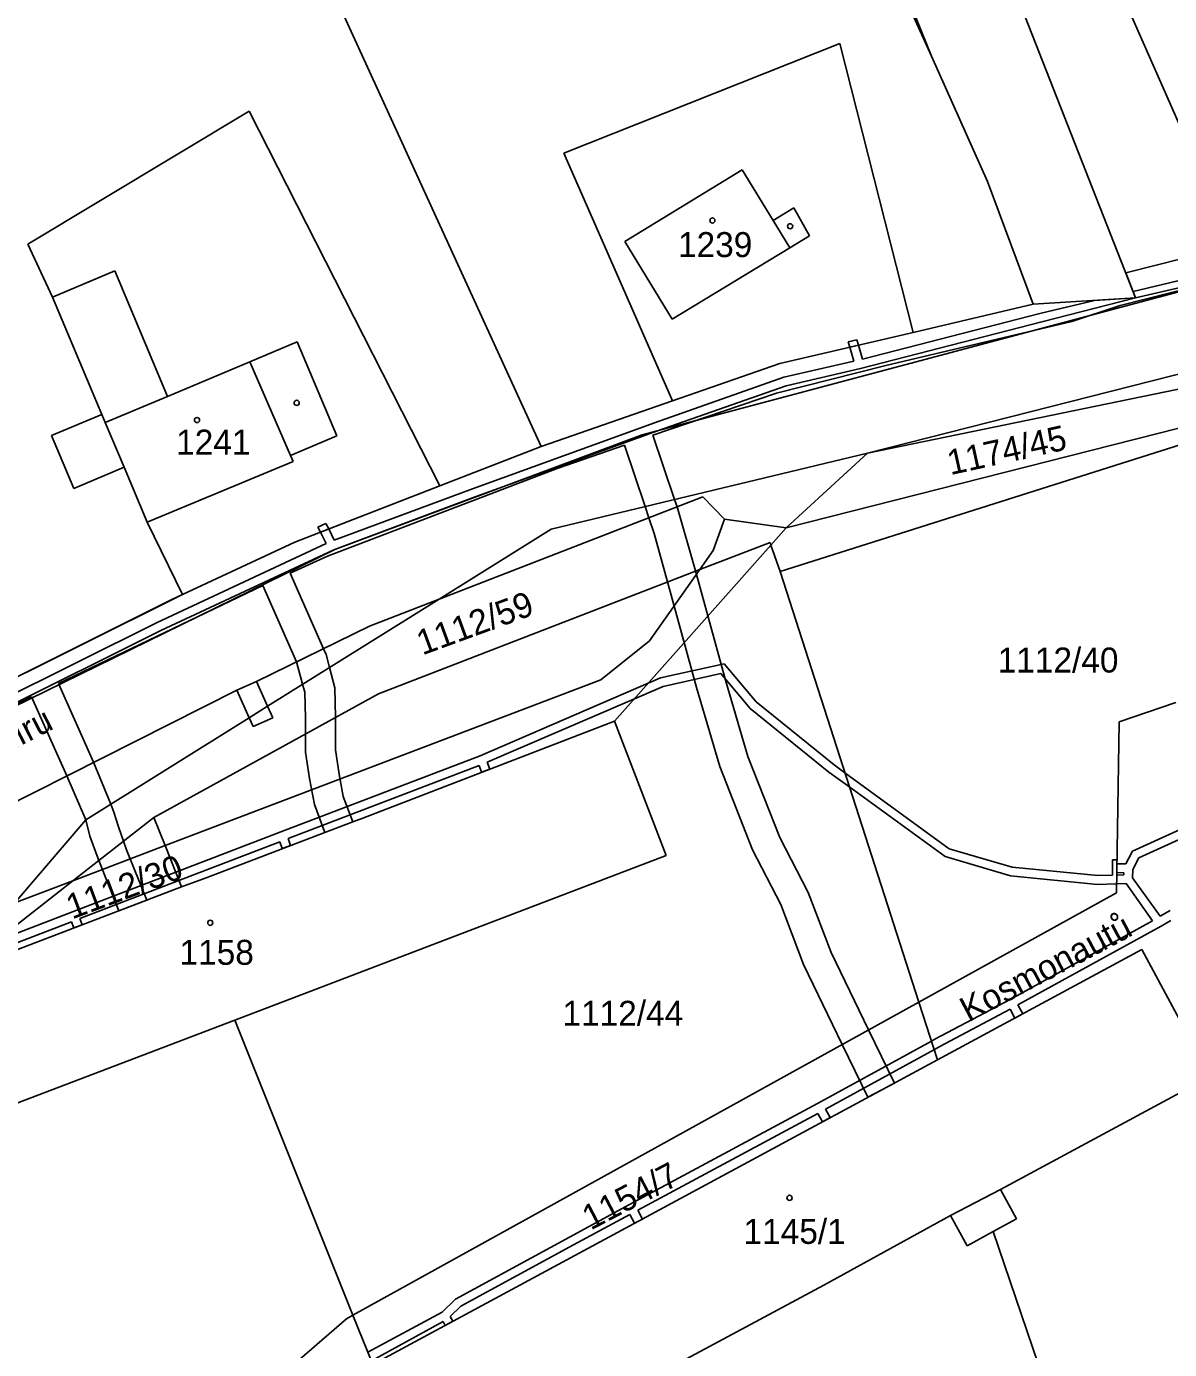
# Model space of a CAD drawing. Extents: x -785744 to -782822, y -1067550 to -1063910.
# Drawn here: x -784053 to -783975.3, y -1065784.8 to -1065694.7 of the extents above; entities that cross this region are included whole.
import ezdxf

# ---------------------------------------------------------------- set-up
doc = ezdxf.new("R2010")
doc.units = 0
for name, color, linetype in [('Hranice parcel', 7, 'Continuous'), ('Parcelní čísla', 7, 'Continuous'), ('Pop_ČP_popisy', 7, 'Continuous'), ('Vnitřní kresba', 7, 'Continuous'), ('Věcná břemena k části', 7, 'Continuous'), ('Značky budov', 7, 'Continuous')]:
    doc.layers.add(name, color=color, linetype=linetype)

msp = doc.modelspace()

# ---------------------------------------------------------------- linework, layer by layer
at = {"layer": 'Hranice parcel'}
for points in [[(-784005.49, -1065662.14), (-783991.48, -1065696.76)], [(-783986.93, -1065673.43), (-783973, -1065705.09)], [(-783992.41, -1065675.46), (-783977.59, -1065713.2)], [(-784039.68, -1065675.98), (-784018.02, -1065723.31)], [(-784016.49, -1065703.36), (-783997.71, -1065695.89)], [(-783997.71, -1065695.89), (-783992.73, -1065715.55)], [(-783991.48, -1065696.76), (-783987.67, -1065705.29)], [(-784052.96, -1065709.55), (-784037.89, -1065700.51)], [(-784037.89, -1065700.51), (-784024.91, -1065725.99)], [(-784016.49, -1065703.36), (-784009.1, -1065720.21)], [(-783987.67, -1065705.29), (-783984.55, -1065713.64)], [(-784052.96, -1065709.55), (-784051.27, -1065713.16)], [(-783977.59, -1065713.2), (-783967.17, -1065710.8)], [(-784051.27, -1065713.16), (-784047.91, -1065721.14)], [(-783992.73, -1065715.55), (-783984.55, -1065713.64)], [(-783984.55, -1065713.64), (-783977.59, -1065713.2)], [(-784001.8, -1065717.68), (-783992.73, -1065715.55)], [(-784009.1, -1065720.21), (-784001.8, -1065717.68)], [(-783995.82, -1065723.78), (-783970.93, -1065718.64)], [(-784018.02, -1065723.31), (-784009.1, -1065720.21)], [(-784051.33, -1065722.57), (-784047.91, -1065721.14)], [(-784001.77, -1065731.82), (-783969.9, -1065721.74)], [(-784001.35, -1065728.85), (-783970.17, -1065720.94)], [(-784051.33, -1065722.57), (-784049.81, -1065726.17)], [(-784024.91, -1065725.99), (-784018.02, -1065723.31)], [(-784017.34, -1065728.95), (-783995.82, -1065723.78)], [(-784049.81, -1065726.17), (-784046.4, -1065724.73)], [(-784046.4, -1065724.73), (-784044.83, -1065728.47)], [(-784034.79, -1065729.83), (-784024.91, -1065725.99)], [(-784024.96, -1065733.7), (-784007.02, -1065726.74)], [(-784007.02, -1065726.74), (-784005.56, -1065728.26)], [(-784044.83, -1065728.47), (-784042.43, -1065733.4)], [(-784024.96, -1065733.7), (-784017.34, -1065728.95)], [(-784005.56, -1065728.26), (-784001.35, -1065728.85)], [(-784042.43, -1065733.4), (-784034.79, -1065729.83)], [(-784007.23, -1065731.68), (-784002.46, -1065729.84)], [(-784002.46, -1065729.84), (-784002.4, -1065730.03)], [(-784002.4, -1065730.03), (-784001.77, -1065731.82)], [(-784029.09, -1065740.15), (-784007.23, -1065731.68)], [(-784001.77, -1065731.82), (-783992.33, -1065761.13)], [(-784043.16, -1065733.74), (-784042.43, -1065733.4)], [(-784056.65, -1065740.47), (-784043.16, -1065733.74)], [(-784036.64, -1065740.99), (-784024.96, -1065733.7)], [(-784029.71, -1065735.55), (-784024.96, -1065733.7)], [(-784037.39, -1065739.3), (-784029.71, -1065735.55)], [(-784038.73, -1065739.89), (-784037.39, -1065739.3)], [(-784063.9, -1065752.6), (-784038.73, -1065739.89)], [(-784044.38, -1065748.56), (-784029.09, -1065740.15)], [(-784037.9, -1065741.78), (-784036.64, -1065740.99)], [(-783978.71, -1065742.05), (-783974.84, -1065740.73)], [(-784049.01, -1065748.72), (-784037.9, -1065741.78)], [(-784030.17, -1065748.6), (-784013.05, -1065742)], [(-784013.05, -1065742), (-784009.52, -1065751.16)], [(-783978.89, -1065753.7), (-783978.71, -1065742.05)], [(-784053.84, -1065754.38), (-784049.01, -1065748.72)], [(-784049.88, -1065752.87), (-784044.38, -1065748.56)], [(-784044.38, -1065748.56), (-784043.61, -1065750.48)], [(-784030.84, -1065748.86), (-784030.17, -1065748.6)], [(-784040.82, -1065752.66), (-784032.75, -1065749.58)], [(-784032.75, -1065749.58), (-784030.84, -1065748.86)], [(-784043.61, -1065750.48), (-784042.49, -1065753.29)], [(-784038.86, -1065762.35), (-784009.52, -1065751.16)], [(-784057.94, -1065759.18), (-784049.88, -1065752.87)], [(-784042.49, -1065753.29), (-784057.94, -1065759.18)], [(-784042.49, -1065753.29), (-784040.82, -1065752.66)], [(-783992.33, -1065761.13), (-783978.89, -1065753.7)], [(-783991.06, -1065765.05), (-783977.16, -1065757.55)], [(-783977.16, -1065757.55), (-783972.51, -1065766.2)], [(-784030.83, -1065782.42), (-783992.33, -1065761.13)], [(-783992.33, -1065761.13), (-783991.06, -1065765.05)], [(-784065.26, -1065772.41), (-784038.86, -1065762.35)], [(-784038.86, -1065762.35), (-784030.83, -1065782.42)], [(-784029.48, -1065785.78), (-783991.06, -1065765.05)], [(-783986.77, -1065773.89), (-783972.51, -1065766.2)], [(-783986.77, -1065773.89), (-783985.69, -1065775.87)], [(-783998.8, -1065780.38), (-783990.17, -1065775.66)], [(-783990.17, -1065775.66), (-783989.05, -1065777.71)], [(-783987.28, -1065776.74), (-783985.69, -1065775.87)], [(-783989.05, -1065777.71), (-783987.28, -1065776.74)], [(-783987.28, -1065776.74), (-783978.47, -1065802.62)], [(-784024.97, -1065794.44), (-783998.8, -1065780.38)], [(-784038.16, -1065788.64), (-784031.28, -1065782.67)], [(-784031.28, -1065782.67), (-784030.83, -1065782.42)], [(-784030.83, -1065782.42), (-784029.48, -1065785.78)]]:
    msp.add_lwpolyline(points, dxfattribs=at)
at = {"layer": 'Vnitřní kresba'}
for points in [[(-784006.86, -1065662.76), (-783991.48, -1065696.76)], [(-784012.34, -1065709.36), (-784004.36, -1065704.49)], [(-784004.36, -1065704.49), (-784002.25, -1065707.94)], [(-784002.25, -1065707.94), (-784000.84, -1065707.08)], [(-784000.84, -1065707.08), (-783999.77, -1065708.99)], [(-784002.25, -1065707.94), (-784001.11, -1065709.81)], [(-784001.11, -1065709.81), (-783999.77, -1065708.99)], [(-784012.34, -1065709.36), (-784009.11, -1065714.66)], [(-784009.11, -1065714.66), (-784001.11, -1065709.81)], [(-784011.15, -1065722.52), (-783967.17, -1065710.8)], [(-784051.27, -1065713.16), (-784047.02, -1065711.37)], [(-784047.02, -1065711.37), (-784043.45, -1065719.91)], [(-784037.84, -1065717.55), (-784034.62, -1065716.2)], [(-784034.62, -1065716.2), (-784031.92, -1065722.6)], [(-784043.45, -1065719.91), (-784037.84, -1065717.55)], [(-784037.84, -1065717.55), (-784035.09, -1065723.92)], [(-783995.82, -1065723.78), (-783972.36, -1065717.81)], [(-784047.68, -1065721.69), (-784043.45, -1065719.91)], [(-784047.91, -1065721.14), (-784047.68, -1065721.69)], [(-784047.68, -1065721.69), (-784046.4, -1065724.73)], [(-784035.09, -1065723.92), (-784031.92, -1065722.6)], [(-784032.06, -1065730.33), (-784011.15, -1065722.52)], [(-784044.83, -1065728.47), (-784034.91, -1065724.33)], [(-784035.09, -1065723.92), (-784034.91, -1065724.33)], [(-784001.35, -1065728.85), (-783995.82, -1065723.78)], [(-784006.32, -1065730.39), (-784005.56, -1065728.26)], [(-784002.4, -1065730.03), (-784001.35, -1065728.85)], [(-784065.58, -1065746.76), (-784032.06, -1065730.33)], [(-784013.05, -1065742), (-784002.4, -1065730.03)], [(-784007.23, -1065731.68), (-784006.32, -1065730.39)], [(-784010.65, -1065736.55), (-784007.23, -1065731.68)], [(-784013.97, -1065739.19), (-784010.65, -1065736.55)], [(-784043.61, -1065750.48), (-784013.97, -1065739.19)], [(-784037.39, -1065739.3), (-784036.64, -1065740.99)], [(-784038.73, -1065739.89), (-784037.9, -1065741.78)], [(-784036.64, -1065740.99), (-784036.29, -1065741.79)], [(-784037.9, -1065741.78), (-784037.63, -1065742.38)], [(-784037.63, -1065742.38), (-784036.29, -1065741.79)], [(-784049.88, -1065752.87), (-784043.61, -1065750.48)], [(-784053.84, -1065754.38), (-784049.88, -1065752.87)], [(-783990.17, -1065775.66), (-783986.77, -1065773.89)]]:
    msp.add_lwpolyline(points, dxfattribs=at)
at = {"layer": 'Věcná břemena k části'}
for points in [[(-783970.37, -1065709.51), (-783978.25, -1065711.51)], [(-783969.68, -1065710.85), (-783977.76, -1065712.76)], [(-783978.63, -1065713.73), (-783969.95, -1065711.53)], [(-783978.25, -1065711.51), (-783977.59, -1065713.2)], [(-783977.59, -1065713.2), (-783969.55, -1065711.35)], [(-783977.76, -1065712.76), (-783977.59, -1065713.2), (-783980.38, -1065713.38)], [(-783984.55, -1065713.64), (-783992.73, -1065715.55)], [(-783977.59, -1065713.2), (-783984.55, -1065713.64)], [(-783980.38, -1065713.38), (-783984.11, -1065714.26)], [(-783983.97, -1065714.84), (-783977.59, -1065713.2)], [(-783984.11, -1065714.26), (-783996.17, -1065717.37)], [(-783981.93, -1065714.82), (-783978.63, -1065713.73)], [(-783996.31, -1065718.02), (-783983.97, -1065714.84)], [(-783994.58, -1065717.8), (-783981.93, -1065714.82)], [(-783992.73, -1065715.55), (-784001.8, -1065717.68)], [(-783996.55, -1065716.05), (-783997.14, -1065716.2)], [(-783997.14, -1065716.2), (-783997.03, -1065716.56)], [(-783996.45, -1065716.42), (-783996.55, -1065716.05)], [(-783997.03, -1065716.56), (-783996.45, -1065716.42)], [(-783996.45, -1065716.42), (-783997.03, -1065716.56)], [(-783997.03, -1065716.56), (-783996.76, -1065717.51)], [(-783996.17, -1065717.37), (-783996.45, -1065716.42)], [(-784001.8, -1065717.68), (-784009.1, -1065720.21)], [(-784002.01, -1065719.68), (-783994.58, -1065717.8)], [(-783996.76, -1065717.51), (-784001.51, -1065718.6)], [(-784001.35, -1065719.18), (-783996.31, -1065718.02)], [(-784001.51, -1065718.6), (-784010.32, -1065721.7)], [(-784010.42, -1065722.55), (-784002.01, -1065719.68)], [(-784010.12, -1065722.26), (-784001.35, -1065719.18)], [(-784009.1, -1065720.21), (-784018.02, -1065723.31)], [(-784010.32, -1065721.7), (-784022.71, -1065726.19)], [(-784022.51, -1065726.75), (-784010.12, -1065722.26)], [(-784008.95, -1065726.93), (-784010.42, -1065722.55)], [(-784018.02, -1065723.31), (-784024.91, -1065725.99)], [(-784016.93, -1065724.81), (-784012.36, -1065723.22)], [(-784012.36, -1065723.22), (-784010.95, -1065727.41)], [(-784032.56, -1065730.77), (-784016.93, -1065724.81)], [(-784024.91, -1065725.99), (-784034.79, -1065729.83)], [(-784022.71, -1065726.19), (-784032.1, -1065729.69)], [(-784032.13, -1065730.35), (-784022.51, -1065726.75)], [(-784008.78, -1065727.42), (-784008.95, -1065726.93)], [(-784010.95, -1065727.41), (-784010.7, -1065728.17)], [(-784007.52, -1065731.79), (-784008.78, -1065727.42)], [(-784032.67, -1065728.56), (-784033.22, -1065728.81)], [(-784033.22, -1065728.81), (-784033.04, -1065729.15)], [(-784033.04, -1065729.15), (-784032.48, -1065728.93)], [(-784032.48, -1065728.93), (-784033.04, -1065729.15)], [(-784032.48, -1065728.93), (-784032.67, -1065728.56)], [(-784032.1, -1065729.69), (-784032.48, -1065728.93)], [(-784010.7, -1065728.17), (-784010.34, -1065729.23)], [(-784034.79, -1065729.83), (-784042.43, -1065733.4)], [(-784033.04, -1065729.15), (-784032.66, -1065729.93)], [(-784010.34, -1065729.23), (-784009.44, -1065732.53)], [(-784032.66, -1065729.93), (-784044.16, -1065735.29)], [(-784043.9, -1065735.83), (-784032.13, -1065730.35)], [(-784035.11, -1065731.93), (-784032.56, -1065730.77)], [(-784032.83, -1065737.08), (-784035.11, -1065731.93)], [(-784009.44, -1065732.53), (-784007.47, -1065739.71)], [(-784005.49, -1065739.21), (-784007.52, -1065731.79)], [(-784042.43, -1065733.4), (-784056.65, -1065740.47)], [(-784050.87, -1065739.45), (-784036.96, -1065732.77)], [(-784036.96, -1065732.77), (-784034.67, -1065737.97)], [(-784044.16, -1065735.29), (-784055.15, -1065740.77)], [(-784055.05, -1065741.39), (-784043.9, -1065735.83)], [(-784032.66, -1065737.47), (-784032.83, -1065737.08)], [(-784034.67, -1065737.97), (-784034.26, -1065739.5)], [(-784032.43, -1065738.36), (-784032.66, -1065737.47)], [(-784032.07, -1065739.74), (-784032.43, -1065738.36)], [(-784005.58, -1065738.1), (-784009.91, -1065739.06)], [(-784009.73, -1065739.64), (-784005.8, -1065738.76)], [(-784005.8, -1065738.76), (-784003.81, -1065741.14)], [(-784003.39, -1065740.7), (-784005.58, -1065738.1)], [(-784048.48, -1065744.81), (-784050.87, -1065739.45)], [(-784034.26, -1065739.5), (-784034.11, -1065740.04)], [(-784032.01, -1065741.76), (-784032.07, -1065739.74)], [(-784009.91, -1065739.06), (-784022.17, -1065744.36)], [(-784021.69, -1065744.81), (-784009.73, -1065739.64)], [(-784007.47, -1065739.71), (-784005.88, -1065745.1)], [(-784003.96, -1065744.42), (-784005.49, -1065739.21)], [(-784064.69, -1065746.38), (-784052.7, -1065740.35)], [(-784052.7, -1065740.35), (-784050.3, -1065745.73)], [(-784034.11, -1065740.04), (-784034.05, -1065741.8)], [(-784003.81, -1065741.14), (-783998.45, -1065745.47)], [(-783998.09, -1065744.99), (-784003.39, -1065740.7)], [(-784034.05, -1065741.8), (-784034.06, -1065742.88)], [(-784032.03, -1065743.96), (-784032.01, -1065741.76)], [(-784034.06, -1065742.88), (-784034.07, -1065744.12)], [(-784034.07, -1065744.12), (-784033.79, -1065745.91)], [(-784031.77, -1065745.61), (-784032.03, -1065743.96)], [(-784047.31, -1065747.66), (-784048.48, -1065744.81)], [(-784022.17, -1065744.36), (-784035.73, -1065749.54)], [(-784035.24, -1065750), (-784022.24, -1065745.03)], [(-784022.24, -1065745.03), (-784022.09, -1065745.48)], [(-784021.53, -1065745.27), (-784021.69, -1065744.81)], [(-784005.88, -1065745.1), (-784003.64, -1065750.76)], [(-784001.78, -1065749.92), (-784003.96, -1065744.42)], [(-783997.36, -1065745.53), (-783998.09, -1065744.99)], [(-784050.3, -1065745.73), (-784049.01, -1065748.72)], [(-784033.79, -1065745.91), (-784033.45, -1065747.69)], [(-784031.49, -1065747.13), (-784031.77, -1065745.61)], [(-784022.09, -1065745.48), (-784021.53, -1065745.27)], [(-783998.45, -1065745.47), (-783997.04, -1065746.5)], [(-783990.28, -1065750.69), (-783997.36, -1065745.53)], [(-783997.04, -1065746.5), (-783990.54, -1065751.23)], [(-783967.61, -1065746.23), (-783977.81, -1065750.85)], [(-783977.37, -1065751.31), (-783966.19, -1065746.22)], [(-784047.09, -1065748.2), (-784047.31, -1065747.66)], [(-784033.45, -1065747.69), (-784032.75, -1065749.58)], [(-784030.84, -1065748.86), (-784031.49, -1065747.13)], [(-784049.01, -1065748.72), (-784048.73, -1065749.84)], [(-784046.79, -1065749.2), (-784047.09, -1065748.2)], [(-784046.44, -1065750.18), (-784046.79, -1065749.2)], [(-784035.73, -1065749.54), (-784042.89, -1065752.29)], [(-784032.75, -1065749.58), (-784030.84, -1065748.86)], [(-784048.73, -1065749.84), (-784048.13, -1065751.5)], [(-784046.23, -1065750.77), (-784046.44, -1065750.18)], [(-784042.67, -1065752.85), (-784035.8, -1065750.21)], [(-784035.8, -1065750.21), (-784035.64, -1065750.68)], [(-784035.64, -1065750.68), (-784035.07, -1065750.47)], [(-784035.07, -1065750.47), (-784035.24, -1065750)], [(-783999.87, -1065753.67), (-784001.78, -1065749.92)], [(-784044.85, -1065754.19), (-784046.23, -1065750.77)], [(-784003.64, -1065750.76), (-784001.73, -1065754.49)], [(-783990.54, -1065751.23), (-783986.1, -1065752.54)], [(-783985.98, -1065751.94), (-783990.28, -1065750.69)], [(-783979.15, -1065751.45), (-783979.15, -1065752.49)], [(-783978.26, -1065751.72), (-783978.86, -1065751.71), (-783978.86, -1065751.45), (-783979.15, -1065751.45)], [(-783977.81, -1065750.85), (-783978.26, -1065751.72)], [(-783977.78, -1065752.1), (-783977.37, -1065751.31)], [(-784042.89, -1065752.29), (-784049.91, -1065754.99)], [(-784048.13, -1065751.5), (-784046.75, -1065754.91)], [(-783980.15, -1065752.52), (-783985.98, -1065751.94)], [(-783978.87, -1065752.31), (-783978.38, -1065752.32)], [(-783978.87, -1065752.48), (-783978.87, -1065752.31)], [(-783978.38, -1065752.32), (-783978.39, -1065752.46)], [(-783977.79, -1065752.66), (-783977.78, -1065752.1)], [(-784049.41, -1065755.44), (-784042.67, -1065752.85)], [(-783986.1, -1065752.54), (-783980.17, -1065753.12)], [(-783980.17, -1065753.12), (-783978.88, -1065753.08)], [(-783979.15, -1065752.49), (-783980.15, -1065752.52)], [(-783978.88, -1065753.08), (-783978.24, -1065753.06)], [(-783978.39, -1065752.46), (-783978.87, -1065752.48)], [(-783978.24, -1065753.06), (-783976.43, -1065755.59)], [(-783975.91, -1065755.29), (-783977.79, -1065752.66)], [(-784046.75, -1065754.91), (-784044.85, -1065754.19)], [(-783998.29, -1065757.76), (-783999.87, -1065753.67)], [(-784049.91, -1065754.99), (-784055.17, -1065757.01)], [(-784001.73, -1065754.49), (-784000.17, -1065758.56)], [(-783975.24, -1065754.89), (-783975.91, -1065755.29)], [(-784056.78, -1065758.27), (-784049.97, -1065755.66)], [(-784049.97, -1065755.66), (-784049.81, -1065756.08)], [(-784049.81, -1065756.08), (-784049.25, -1065755.87)], [(-784049.25, -1065755.87), (-784049.41, -1065755.44)], [(-783976.43, -1065755.59), (-783986.13, -1065760.94)], [(-783985.59, -1065761.32), (-783975.85, -1065755.95)], [(-783975.85, -1065755.95), (-783975.2, -1065755.57)], [(-783995.75, -1065763.02), (-783998.29, -1065757.76)], [(-784000.17, -1065758.56), (-783997.54, -1065764.01)], [(-783986.13, -1065760.94), (-783991.24, -1065763.66)], [(-783985.27, -1065761.93), (-783985.59, -1065761.32)], [(-783990.96, -1065764.18), (-783986.12, -1065761.61)], [(-783986.12, -1065761.61), (-783985.8, -1065762.21)], [(-783985.8, -1065762.21), (-783985.27, -1065761.93)], [(-783994, -1065766.64), (-783995.75, -1065763.02)], [(-783991.47, -1065763.78), (-783999.23, -1065768.03)], [(-783997.54, -1065764.01), (-783995.8, -1065767.6)], [(-783991.24, -1065763.66), (-783991.47, -1065763.78)], [(-783998.68, -1065768.41), (-783991.28, -1065764.36)], [(-783991.28, -1065764.36), (-783990.96, -1065764.18)], [(-783995.8, -1065767.6), (-783994, -1065766.64)], [(-783999.23, -1065768.03), (-784012.01, -1065774.91)], [(-783998.36, -1065768.99), (-783998.68, -1065768.41)], [(-784011.46, -1065775.29), (-783999.21, -1065768.7)], [(-783999.21, -1065768.7), (-783998.89, -1065769.28)], [(-783998.89, -1065769.28), (-783998.36, -1065768.99)], [(-784012.01, -1065774.91), (-784016.1, -1065777.12)], [(-784015.82, -1065777.64), (-784011.99, -1065775.58)], [(-784011.99, -1065775.58), (-784011.67, -1065776.17)], [(-784011.14, -1065775.89), (-784011.46, -1065775.29)], [(-784011.67, -1065776.17), (-784011.14, -1065775.89)], [(-784016.1, -1065777.12), (-784023.85, -1065781.34)], [(-784023.49, -1065781.82), (-784015.82, -1065777.64)], [(-784023.85, -1065781.34), (-784024.76, -1065782.22)], [(-784024.21, -1065782.52), (-784023.49, -1065781.82)], [(-784024.76, -1065782.22), (-784029.81, -1065784.96)], [(-784029.58, -1065785.54), (-784024.7, -1065782.87)], [(-784024.7, -1065782.87), (-784024.56, -1065783.13)], [(-784024.56, -1065783.13), (-784024.03, -1065782.84)], [(-784024.03, -1065782.84), (-784024.21, -1065782.52)]]:
    msp.add_lwpolyline(points, dxfattribs=at)
at = {"layer": 'Značky budov'}
for centre in [(-784006.38, -1065707.94), (-784001.09, -1065708.33), (-784034.66, -1065720.35), (-784041.44, -1065721.52), (-784040.54, -1065755.73), (-784001.13, -1065774.45)]:
    msp.add_circle(centre, 0.175, dxfattribs=at)

# ---------------------------------------------------------------- texts
at = {"layer": 'Parcelní čísla'}
for s, p in [('1239', (-784008.72, -1065710.43)), ('1241', (-784042.86, -1065723.87)), ('1112/40', (-783986.97, -1065738.7)), ('1158', (-784042.63, -1065758.59)), ('1112/44', (-784016.58, -1065762.74)), ('1145/1', (-784004.26, -1065777.58))]:
    msp.add_text(s, height=1.7, dxfattribs=at).set_placement(p)
for s, rotation, p in [('1174/45', 12.42396, (-783990.19, -1065725.27)), ('1112/59', 20.10195, (-784026.11, -1065737.54)), ('1112/30', 20.52513, (-784049.94, -1065755.51)), ('1154/7', 27.61119, (-784014.66, -1065776.68))]:
    msp.add_text(s, height=1.7, rotation=rotation, dxfattribs=at).set_placement(p)
at = {"layer": 'Pop_ČP_popisy'}
for s, rotation, p in [('Obránců míru', 27.06939, (-784063.47, -1065748.82)), ('Kosmonautů', 27.96075, (-783988.95, -1065762.52))]:
    msp.add_text(s, height=1.7, rotation=rotation, dxfattribs=at).set_placement(p)

doc.saveas('drawing.dxf')
